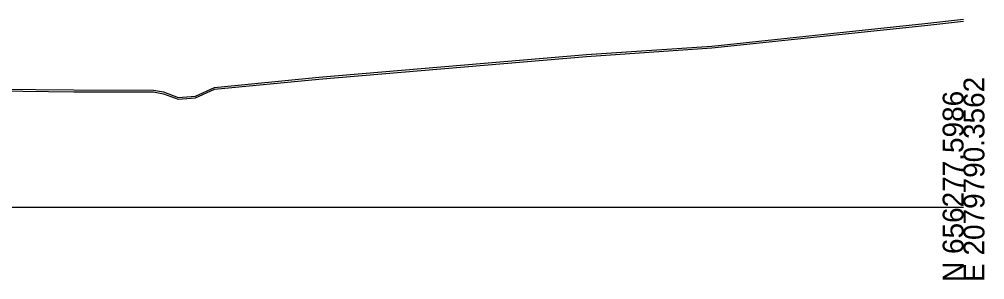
# Model space of a CAD drawing. Extents: x 1131015 to 1136271, y 133453 to 174329.
# Drawn here: x 1131513.9 to 1131643.3, y 169158 to 169192.9 of the extents above; entities that cross this region are included whole.
import ezdxf

# ---------------------------------------------------------------- set-up
doc = ezdxf.new("R2010")
doc.units = 0
for name, color, linetype in [('DESIGN - SHEET - Light Grid', 7, 'Continuous'), ('SURVEY - GROUND - Bottom of Topsoil Layer', 7, 'Continuous'), ('SURVEY - GROUND - Top of Ground', 7, 'Continuous')]:
    doc.layers.add(name, color=color, linetype=linetype)

msp = doc.modelspace()

# ---------------------------------------------------------------- linework, layer by layer
at = {"layer": 'DESIGN - SHEET - Light Grid'}
msp.add_line((1131340.46, 169167.66), (1131640.46, 169167.66), dxfattribs=at)
at = {"layer": 'SURVEY - GROUND - Bottom of Topsoil Layer'}
for p, q in [((1131635.28, 169192.04), (1131640.46, 169192.6)), ((1131606.71, 169189.02), (1131635.28, 169192.04)), ((1131589.94, 169187.87), (1131606.71, 169189.02)), ((1131554.04, 169184.83), (1131589.94, 169187.87)), ((1131540.08, 169183.47), (1131554.04, 169184.83)), ((1131507.3, 169183.3), (1131521.2, 169183.14)), ((1131521.2, 169183.14), (1131531.88, 169183.12)), ((1131531.88, 169183.12), (1131533.25, 169182.88)), ((1131537.53, 169182.32), (1131540.08, 169183.47)), ((1131533.25, 169182.88), (1131535.2, 169182.14)), ((1131535.2, 169182.14), (1131537.53, 169182.32))]:
    msp.add_line(p, q, dxfattribs=at)
at = {"layer": 'SURVEY - GROUND - Top of Ground'}
for p, q in [((1131606.71, 169189.27), (1131635.28, 169192.29)), ((1131635.28, 169192.29), (1131640.46, 169192.85)), ((1131589.94, 169188.12), (1131606.71, 169189.27)), ((1131554.04, 169185.08), (1131589.94, 169188.12)), ((1131540.08, 169183.72), (1131554.04, 169185.08)), ((1131507.3, 169183.55), (1131521.2, 169183.39)), ((1131521.2, 169183.39), (1131531.88, 169183.37)), ((1131531.88, 169183.37), (1131533.25, 169183.13)), ((1131533.25, 169183.13), (1131535.2, 169182.39)), ((1131537.53, 169182.57), (1131540.08, 169183.72)), ((1131535.2, 169182.39), (1131537.53, 169182.57))]:
    msp.add_line(p, q, dxfattribs=at)

# ---------------------------------------------------------------- texts
at = {"layer": 'DESIGN - SHEET - Light Grid'}
for s, p in [('E 2079790.3562', (1131643.26, 169157.66)), ('N 656277.5986', (1131640.46, 169157.66))]:
    msp.add_text(s, height=2.8, rotation=90, dxfattribs=at).set_placement(p)

doc.saveas('drawing.dxf')
